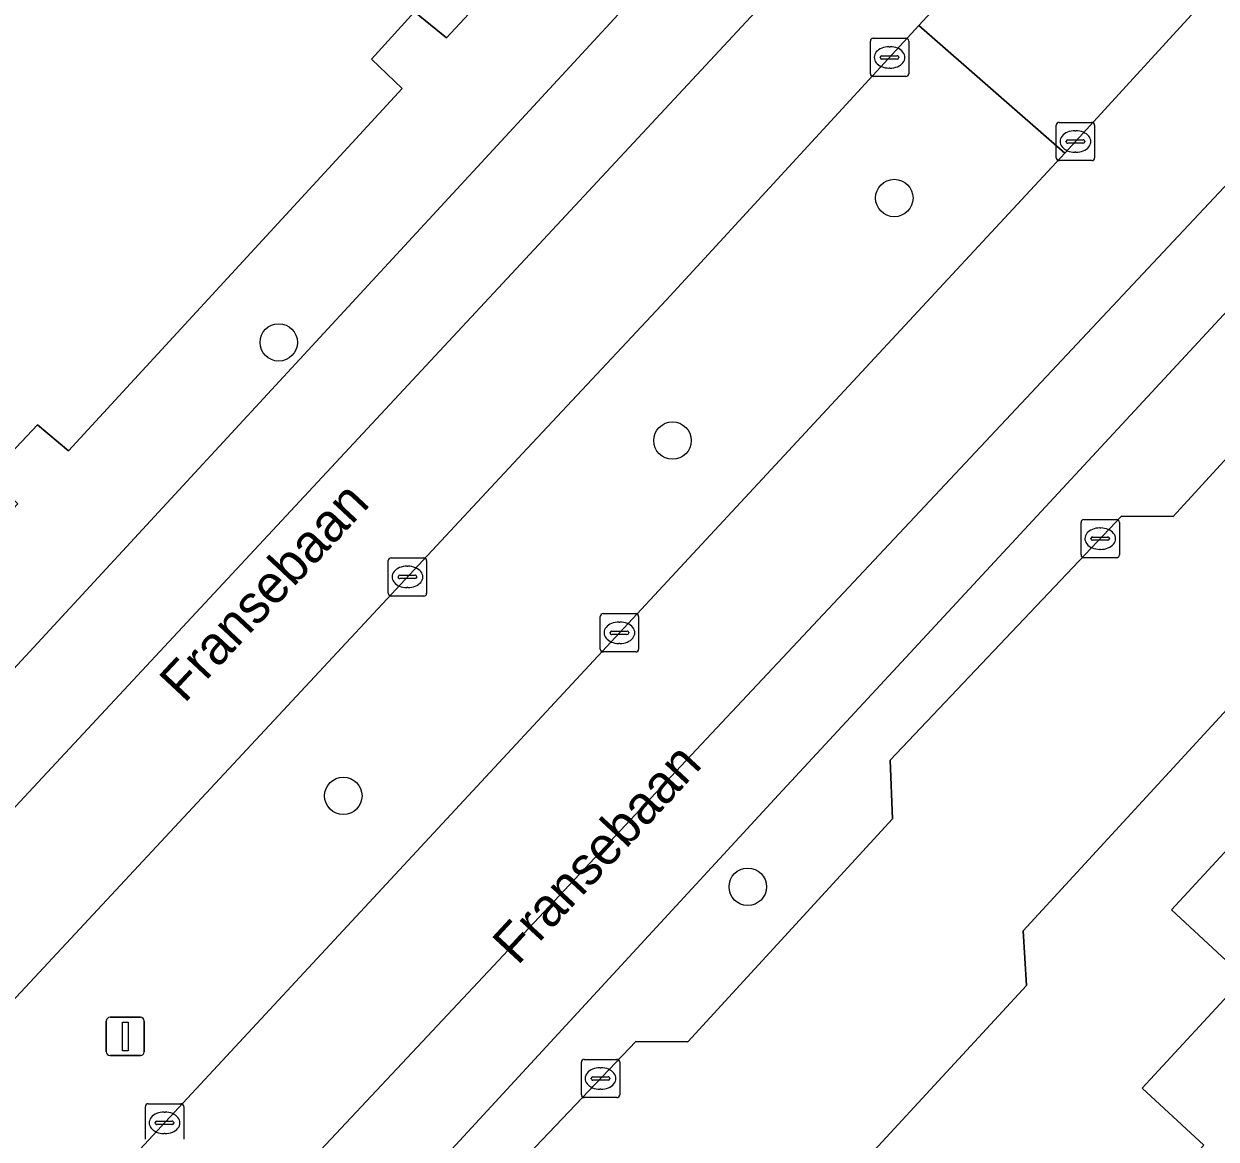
# Model space of a CAD drawing. Extents: x 158455 to 159797, y 387218 to 388672.
# Drawn here: x 159339.99 to 159371.13, y 388139.97 to 388169.11 of the extents above; entities that cross this region are included whole.
import ezdxf

# ---------------------------------------------------------------- set-up
doc = ezdxf.new("R2010")
doc.units = 0
for name, color, linetype in [('IMGEO_Berm_groen', 7, 'Continuous'), ('IMGEO_Boom', 7, 'Continuous'), ('IMGEO_Erf', 7, 'Continuous'), ('IMGEO_Kolk', 7, 'Continuous'), ('IMGEO_Lichtmast', 7, 'Continuous'), ('IMGEO_Muur', 7, 'Continuous'), ('IMGEO_Openbare_ruimte_label', 7, 'Continuous'), ('IMGEO_Pand', 7, 'Continuous'), ('IMGEO_Rijbaan_lokaal_gesloten', 7, 'Continuous'), ('IMGEO_Rijbaan_lokaal_open', 7, 'Continuous'), ('IMGEO_Voetpad_open', 7, 'Continuous')]:
    doc.layers.add(name, color=color, linetype=linetype)

msp = doc.modelspace()

# ---------------------------------------------------------------- linework, layer by layer
at = {"layer": 'IMGEO_Berm_groen'}
for points in [[(159375.748, 388175.086), (159377.127, 388176.579), (159373.487, 388179.907), (159372.192, 388178.564), (159366.663, 388172.653), (159363.37, 388169.07), (159367.177, 388165.733), (159370.384, 388169.233)], [(159362.677, 388148.342), (159362.618, 388149.871), (159368.655, 388156.246), (159370.004, 388156.244), (159375.489, 388162.23), (159375.341, 388163.759), (159382.818, 388171.781), (159381.73, 388172.745), (159359.699, 388148.966), (159344.589, 388132.572), (159339.194, 388126.718), (159338.51, 388125.943), (159340.924, 388123.647), (159342.443, 388123.595), (159345.195, 388126.598), (159345.138, 388127.977), (159349.842, 388133.116), (159349.686, 388135.912), (159355.972, 388142.527), (159357.331, 388142.515)], [(159367.177, 388165.733), (159363.37, 388169.07), (159356.769, 388161.889), (159353.016, 388157.888), (159336.489, 388140.138), (159332.838, 388136.217), (159330.111, 388133.289), (159333.989, 388129.864), (159335.615, 388131.718), (159336.659, 388132.843), (159340.206, 388136.666)]]:
    msp.add_lwpolyline(points, close=True, dxfattribs=at)
at = {"layer": 'IMGEO_Boom'}
for centre in [(159362.725, 388164.559), (159346.651, 388160.788), (159356.934, 388158.223), (159348.337, 388148.942), (159358.899, 388146.567)]:
    msp.add_circle(centre, 0.489, dxfattribs=at)
at = {"layer": 'IMGEO_Erf'}
for points in [[(159337.549, 388169.943), (159339.365, 388168.277), (159339.105, 388167.994), (159335.508, 388164.075), (159337.359, 388162.376), (159334.99, 388159.794), (159333.155, 388161.477), (159329.306, 388157.283), (159334.505, 388152.627), (159335.407, 388151.819), (159339.841, 388156.568), (159339.082, 388157.289), (159340.353, 388158.636), (159341.162, 388157.955), (159349.87, 388167.424), (159349.072, 388168.184), (159350.193, 388169.421), (159351.032, 388168.741), (159355.356, 388173.4)], [(159373.428, 388153.392), (159366.091, 388145.42), (159366.179, 388143.991), (159362.095, 388139.561), (159360.656, 388139.553), (159353.388, 388131.602), (159353.436, 388130.033), (159350.543, 388127.01), (159352.001, 388125.659), (159364.818, 388113.791), (159373.716, 388115.976)], [(159370.812, 388139.82), (159369.202, 388141.305), (159371.874, 388144.2), (159369.963, 388145.963), (159371.659, 388147.801)]]:
    msp.add_lwpolyline(points, dxfattribs=at)
at = {"layer": 'IMGEO_Kolk'}
for p, q in [((159362.101, 388167.807), (159362.101, 388168.659)), ((159362.176, 388168.733), (159363.028, 388168.733)), ((159362.589, 388168.513), (159362.614, 388168.513)), ((159363.102, 388168.659), (159363.102, 388167.807)), ((159362.36, 388168.227), (159362.36, 388168.239)), ((159362.798, 388168.19), (159362.4, 388168.19)), ((159362.403, 388168.276), (159362.801, 388168.276)), ((159362.844, 388168.239), (159362.844, 388168.227)), ((159362.612, 388167.953), (159362.587, 388167.953)), ((159363.028, 388167.733), (159362.176, 388167.733)), ((159366.955, 388165.61), (159366.955, 388166.462)), ((159367.03, 388166.536), (159367.882, 388166.536)), ((159367.443, 388166.316), (159367.468, 388166.316)), ((159367.956, 388166.462), (159367.956, 388165.61)), ((159367.214, 388166.03), (159367.214, 388166.042)), ((159367.652, 388165.993), (159367.254, 388165.993)), ((159367.257, 388166.079), (159367.655, 388166.079)), ((159367.698, 388166.042), (159367.698, 388166.03)), ((159367.466, 388165.756), (159367.441, 388165.756)), ((159367.882, 388165.536), (159367.03, 388165.536)), ((159367.602, 388155.235), (159367.602, 388156.087)), ((159367.677, 388156.161), (159368.529, 388156.161)), ((159368.603, 388156.087), (159368.603, 388155.235)), ((159367.904, 388155.704), (159368.302, 388155.704)), ((159368.09, 388155.941), (159368.115, 388155.941)), ((159367.861, 388155.655), (159367.861, 388155.667)), ((159368.299, 388155.618), (159367.901, 388155.618)), ((159368.113, 388155.381), (159368.088, 388155.381)), ((159368.345, 388155.667), (159368.345, 388155.655)), ((159349.511, 388154.235), (159349.511, 388155.087)), ((159349.586, 388155.161), (159350.438, 388155.161)), ((159350.512, 388155.087), (159350.512, 388154.235)), ((159368.529, 388155.161), (159367.677, 388155.161)), ((159349.999, 388154.941), (159350.024, 388154.941)), ((159349.77, 388154.655), (159349.77, 388154.667)), ((159350.208, 388154.618), (159349.81, 388154.618)), ((159349.813, 388154.704), (159350.211, 388154.704)), ((159350.254, 388154.667), (159350.254, 388154.655)), ((159350.438, 388154.161), (159349.586, 388154.161)), ((159350.022, 388154.381), (159349.997, 388154.381)), ((159355.047, 388152.776), (159355.047, 388153.628)), ((159355.122, 388153.702), (159355.974, 388153.702)), ((159356.048, 388153.628), (159356.048, 388152.776)), ((159355.306, 388153.196), (159355.306, 388153.208)), ((159355.349, 388153.245), (159355.747, 388153.245)), ((159355.535, 388153.482), (159355.56, 388153.482)), ((159355.79, 388153.208), (159355.79, 388153.196)), ((159355.744, 388153.159), (159355.346, 388153.159)), ((159355.558, 388152.922), (159355.533, 388152.922)), ((159355.974, 388152.702), (159355.122, 388152.702)), ((159354.628, 388142.059), (159355.48, 388142.059)), ((159354.553, 388141.133), (159354.553, 388141.985)), ((159355.041, 388141.839), (159355.066, 388141.839)), ((159355.554, 388141.985), (159355.554, 388141.133)), ((159354.812, 388141.553), (159354.812, 388141.565)), ((159355.25, 388141.516), (159354.852, 388141.516)), ((159354.855, 388141.602), (159355.253, 388141.602)), ((159355.296, 388141.565), (159355.296, 388141.553)), ((159355.48, 388141.059), (159354.628, 388141.059)), ((159355.064, 388141.279), (159355.039, 388141.279)), ((159343.168, 388139.974), (159343.168, 388140.826)), ((159343.243, 388140.9), (159344.095, 388140.9)), ((159344.169, 388140.826), (159344.169, 388139.974)), ((159343.47, 388140.443), (159343.868, 388140.443)), ((159343.656, 388140.68), (159343.681, 388140.68)), ((159343.427, 388140.394), (159343.427, 388140.406)), ((159343.865, 388140.357), (159343.467, 388140.357)), ((159343.679, 388140.12), (159343.654, 388140.12)), ((159343.911, 388140.406), (159343.911, 388140.394))]:
    msp.add_line(p, q, dxfattribs=at)
for points in [[(159362.101, 388167.807), (159362.101, 388168.659)], [(159362.176, 388168.733), (159363.028, 388168.733)], [(159363.102, 388168.659), (159363.102, 388167.807)], [(159363.028, 388167.733), (159362.176, 388167.733)], [(159366.955, 388165.61), (159366.955, 388166.462)], [(159367.03, 388166.536), (159367.882, 388166.536)], [(159367.956, 388166.462), (159367.956, 388165.61)], [(159367.882, 388165.536), (159367.03, 388165.536)], [(159367.602, 388155.235), (159367.602, 388156.087)], [(159367.677, 388156.161), (159368.529, 388156.161)], [(159368.603, 388156.087), (159368.603, 388155.235)], [(159349.511, 388154.235), (159349.511, 388155.087)], [(159349.586, 388155.161), (159350.438, 388155.161)], [(159350.512, 388155.087), (159350.512, 388154.235)], [(159368.529, 388155.161), (159367.677, 388155.161)], [(159350.438, 388154.161), (159349.586, 388154.161)], [(159355.047, 388152.776), (159355.047, 388153.628)], [(159355.122, 388153.702), (159355.974, 388153.702)], [(159356.048, 388153.628), (159356.048, 388152.776)], [(159355.974, 388152.702), (159355.122, 388152.702)], [(159354.628, 388142.059), (159355.48, 388142.059)], [(159354.553, 388141.133), (159354.553, 388141.985)], [(159355.554, 388141.985), (159355.554, 388141.133)], [(159355.48, 388141.059), (159354.628, 388141.059)], [(159343.168, 388139.974), (159343.168, 388140.826)], [(159343.243, 388140.9), (159344.095, 388140.9)], [(159344.169, 388140.826), (159344.169, 388139.974)]]:
    msp.add_lwpolyline(points, dxfattribs=at)
for centre, radius, start, end in [((159362.178, 388168.657), 0.0765, 91.552, 178.448), ((159362.178, 388168.657), 0.0765, 91.552, 178.448), ((159363.026, 388168.657), 0.0765, 1.552, 88.448), ((159363.026, 388168.657), 0.0765, 1.552, 88.448), ((159362.4, 388168.236), 0.0403, 85.8775, 175.7526), ((159362.397, 388168.226), 0.0366, 178.938, 274.7102), ((159362.801, 388168.233), 0.043, 264.8664, 352.4533), ((159362.805, 388168.238), 0.0386, 1.7309, 96.639), ((159362.178, 388167.809), 0.0765, 181.552, 268.448), ((159362.178, 388167.809), 0.0765, 181.552, 268.448), ((159363.026, 388167.809), 0.0765, 271.552, 358.448), ((159363.026, 388167.809), 0.0765, 271.552, 358.448), ((159367.032, 388166.46), 0.0765, 91.552, 178.448), ((159367.032, 388166.46), 0.0765, 91.552, 178.448), ((159367.88, 388166.46), 0.0765, 1.552, 88.448), ((159367.88, 388166.46), 0.0765, 1.552, 88.448), ((159367.254, 388166.039), 0.0403, 85.8775, 175.7526), ((159367.251, 388166.029), 0.0366, 178.938, 274.7102), ((159367.655, 388166.036), 0.043, 264.8664, 352.4533), ((159367.659, 388166.041), 0.0386, 1.7309, 96.639), ((159367.032, 388165.612), 0.0765, 181.552, 268.448), ((159367.032, 388165.612), 0.0765, 181.552, 268.448), ((159367.88, 388165.612), 0.0765, 271.552, 358.448), ((159367.88, 388165.612), 0.0765, 271.552, 358.448), ((159367.679, 388156.085), 0.0765, 91.552, 178.448), ((159367.679, 388156.085), 0.0765, 91.552, 178.448), ((159368.527, 388156.085), 0.0765, 1.552, 88.448), ((159368.527, 388156.085), 0.0765, 1.552, 88.448), ((159367.901, 388155.664), 0.0403, 85.8775, 175.7526), ((159368.306, 388155.666), 0.0386, 1.7309, 96.639), ((159367.898, 388155.654), 0.0366, 178.938, 274.7102), ((159368.302, 388155.661), 0.043, 264.8664, 352.4533), ((159349.588, 388155.085), 0.0765, 91.552, 178.448), ((159349.588, 388155.085), 0.0765, 91.552, 178.448), ((159350.436, 388155.085), 0.0765, 1.552, 88.448), ((159350.436, 388155.085), 0.0765, 1.552, 88.448), ((159367.679, 388155.237), 0.0765, 181.552, 268.448), ((159367.679, 388155.237), 0.0765, 181.552, 268.448), ((159368.527, 388155.237), 0.0765, 271.552, 358.448), ((159368.527, 388155.237), 0.0765, 271.552, 358.448), ((159349.81, 388154.664), 0.0403, 85.8775, 175.7526), ((159349.807, 388154.654), 0.0366, 178.938, 274.7102), ((159350.211, 388154.661), 0.043, 264.8664, 352.4533), ((159350.215, 388154.666), 0.0386, 1.7309, 96.639), ((159349.588, 388154.237), 0.0765, 181.552, 268.448), ((159349.588, 388154.237), 0.0765, 181.552, 268.448), ((159350.436, 388154.237), 0.0765, 271.552, 358.448), ((159350.436, 388154.237), 0.0765, 271.552, 358.448), ((159355.124, 388153.626), 0.0765, 91.552, 178.448), ((159355.124, 388153.626), 0.0765, 91.552, 178.448), ((159355.972, 388153.626), 0.0765, 1.552, 88.448), ((159355.972, 388153.626), 0.0765, 1.552, 88.448), ((159355.346, 388153.205), 0.0403, 85.8775, 175.7526), ((159355.343, 388153.195), 0.0366, 178.938, 274.7102), ((159355.747, 388153.202), 0.043, 264.8664, 352.4533), ((159355.751, 388153.207), 0.0386, 1.7309, 96.639), ((159355.124, 388152.778), 0.0765, 181.552, 268.448), ((159355.124, 388152.778), 0.0765, 181.552, 268.448), ((159355.972, 388152.778), 0.0765, 271.552, 358.448), ((159355.972, 388152.778), 0.0765, 271.552, 358.448), ((159354.63, 388141.983), 0.0765, 91.552, 178.448), ((159354.63, 388141.983), 0.0765, 91.552, 178.448), ((159355.478, 388141.983), 0.0765, 1.552, 88.448), ((159355.478, 388141.983), 0.0765, 1.552, 88.448), ((159354.852, 388141.562), 0.0403, 85.8775, 175.7526), ((159354.849, 388141.552), 0.0366, 178.938, 274.7102), ((159355.253, 388141.559), 0.043, 264.8664, 352.4533), ((159355.257, 388141.564), 0.0386, 1.7309, 96.639), ((159354.63, 388141.135), 0.0765, 181.552, 268.448), ((159354.63, 388141.135), 0.0765, 181.552, 268.448), ((159355.478, 388141.135), 0.0765, 271.552, 358.448), ((159355.478, 388141.135), 0.0765, 271.552, 358.448), ((159343.245, 388140.824), 0.0765, 91.552, 178.448), ((159343.245, 388140.824), 0.0765, 91.552, 178.448), ((159344.093, 388140.824), 0.0765, 1.552, 88.448), ((159344.093, 388140.824), 0.0765, 1.552, 88.448), ((159343.467, 388140.403), 0.0403, 85.8775, 175.7526), ((159343.872, 388140.405), 0.0386, 1.7309, 96.639), ((159343.464, 388140.393), 0.0366, 178.938, 274.7102), ((159343.868, 388140.4), 0.043, 264.8664, 352.4533)]:
    msp.add_arc(centre, radius, start, end, dxfattribs=at)
for centre, major_axis, ratio, start_param, end_param in [((159362.588, 388168.233), (-0.387, 0.002), 0.722429, 4.712389, 7.853982), ((159362.613, 388168.233), (-0.39, 0.002), 0.717154, 1.570796, 4.712389), ((159367.442, 388166.036), (-0.387, 0.002), 0.722429, 4.712389, 7.853982), ((159367.467, 388166.036), (-0.39, 0.002), 0.717154, 1.570796, 4.712389), ((159368.089, 388155.661), (-0.387, 0.002), 0.722429, 4.712389, 7.853982), ((159368.114, 388155.661), (-0.39, 0.002), 0.717154, 1.570796, 4.712389), ((159349.998, 388154.661), (-0.387, 0.002), 0.722429, 4.712389, 7.853982), ((159350.023, 388154.661), (-0.39, 0.002), 0.717154, 1.570796, 4.712389), ((159355.534, 388153.202), (-0.387, 0.002), 0.722429, 4.712389, 7.853982), ((159355.559, 388153.202), (-0.39, 0.002), 0.717154, 1.570796, 4.712389), ((159355.04, 388141.559), (-0.387, 0.002), 0.722429, 4.712389, 7.853982), ((159355.065, 388141.559), (-0.39, 0.002), 0.717154, 1.570796, 4.712389), ((159343.655, 388140.4), (-0.387, 0.002), 0.722429, 4.712389, 7.853982), ((159343.68, 388140.4), (-0.39, 0.002), 0.717154, 1.570796, 4.712389)]:
    msp.add_ellipse(centre, major_axis=major_axis, ratio=ratio, start_param=start_param, end_param=end_param, dxfattribs=at)
at = {"layer": 'IMGEO_Lichtmast'}
for p, q in [((159342.148, 388142.257), (159342.148, 388143.057)), ((159342.148, 388143.057), (159342.148, 388142.257)), ((159342.248, 388143.157), (159343.038, 388143.157)), ((159343.038, 388143.157), (159342.248, 388143.157)), ((159343.138, 388143.057), (159343.138, 388142.257)), ((159343.138, 388142.257), (159343.138, 388143.057)), ((159343.038, 388142.157), (159342.248, 388142.157)), ((159342.248, 388142.157), (159343.038, 388142.157))]:
    msp.add_line(p, q, dxfattribs=at)
msp.add_lwpolyline([(159342.568, 388143.032), (159342.718, 388143.032), (159342.718, 388142.282), (159342.568, 388142.282), (159342.568, 388143.032)], dxfattribs=at)
for centre, start, end in [((159342.248, 388143.057), 90, 180), ((159342.248, 388143.057), 90, 180), ((159343.038, 388143.057), 0, 90), ((159343.038, 388143.057), 360, 90), ((159342.248, 388142.257), 180, 270), ((159342.248, 388142.257), 180, 270), ((159343.038, 388142.257), 270, 0), ((159343.038, 388142.257), 270, 0)]:
    msp.add_arc(centre, 0.1, start, end, dxfattribs=at)
at = {"layer": 'IMGEO_Muur'}
msp.add_lwpolyline([(159334.505, 388152.627), (159335.407, 388151.819), (159339.841, 388156.568), (159339.082, 388157.289), (159340.353, 388158.636), (159341.162, 388157.955), (159349.87, 388167.424), (159349.072, 388168.184), (159350.193, 388169.421), (159351.032, 388168.741), (159355.356, 388173.4), (159354.02, 388174.644)], dxfattribs=at)
at = {"layer": 'IMGEO_Pand'}
msp.add_lwpolyline([(159371.659, 388147.801), (159369.963, 388145.963), (159371.874, 388144.2), (159369.202, 388141.305), (159370.812, 388139.82), (159368.777, 388137.615), (159374.472, 388132.365), (159376.617, 388134.689), (159375.418, 388135.796), (159379.669, 388140.402)], close=True, dxfattribs=at)
at = {"layer": 'IMGEO_Rijbaan_lokaal_gesloten'}
for points in [[(159379.208, 388178.812), (159377.127, 388176.579), (159375.748, 388175.086), (159370.384, 388169.233), (159367.177, 388165.733), (159340.206, 388136.666), (159342.713, 388134.324), (159382.476, 388176.723), (159383.562, 388177.808), (159385.473, 388179.47), (159387.227, 388180.77), (159393.488, 388199.619)], [(159369.612, 388184.633), (159336.031, 388148.261), (159332.208, 388144.136), (159323.058, 388134.263), (159320.011, 388130.606), (159321.604, 388129.598), (159322.075, 388129.3), (159327.822, 388135.807), (159334.001, 388142.462), (159368.985, 388180.051)], [(159368.985, 388180.051), (159334.001, 388142.462), (159336.489, 388140.138), (159353.016, 388157.888), (159356.769, 388161.889), (159363.37, 388169.07), (159366.663, 388172.653)], [(159382.476, 388176.723), (159342.713, 388134.324), (159336.977, 388127.994)], [(159338.51, 388125.943), (159339.194, 388126.718), (159344.589, 388132.572), (159359.699, 388148.966), (159381.73, 388172.745), (159381.991, 388173.026), (159383.878, 388174.937)]]:
    msp.add_lwpolyline(points, dxfattribs=at)
at = {"layer": 'IMGEO_Rijbaan_lokaal_open'}
msp.add_lwpolyline([(159375.489, 388162.23), (159370.004, 388156.244), (159368.655, 388156.246), (159362.618, 388149.871), (159362.677, 388148.342), (159357.331, 388142.515), (159355.972, 388142.527), (159349.686, 388135.912), (159349.842, 388133.116), (159345.138, 388127.977), (159345.195, 388126.598), (159349.348, 388122.794), (159352.001, 388125.659), (159350.543, 388127.01), (159353.436, 388130.033), (159353.388, 388131.602), (159360.656, 388139.553), (159362.095, 388139.561), (159366.179, 388143.991), (159366.091, 388145.42), (159373.428, 388153.392)], dxfattribs=at)
at = {"layer": 'IMGEO_Voetpad_open'}
for points in [[(159370.601, 388189.772), (159356.948, 388175.136), (159355.642, 388176.359), (159354.02, 388174.644), (159355.356, 388173.4), (159351.032, 388168.741), (159350.193, 388169.421), (159349.072, 388168.184), (159349.87, 388167.424), (159341.162, 388157.955), (159340.353, 388158.636), (159339.082, 388157.289), (159339.841, 388156.568), (159335.407, 388151.819), (159334.505, 388152.627), (159329.528, 388147.101)], [(159319.915, 388130.491), (159320.011, 388130.606), (159323.058, 388134.263), (159332.208, 388144.136), (159336.031, 388148.261), (159369.612, 388184.633)]]:
    msp.add_lwpolyline(points, dxfattribs=at)

# ---------------------------------------------------------------- texts
at = {"layer": 'IMGEO_Openbare_ruimte_label'}
for rotation, p in [(46.9051, (159344.188, 388151.338)), (47.187, (159352.889, 388144.492))]:
    msp.add_text('Fransebaan', height=1, rotation=rotation, dxfattribs=at).set_placement(p)

doc.saveas('drawing.dxf')
